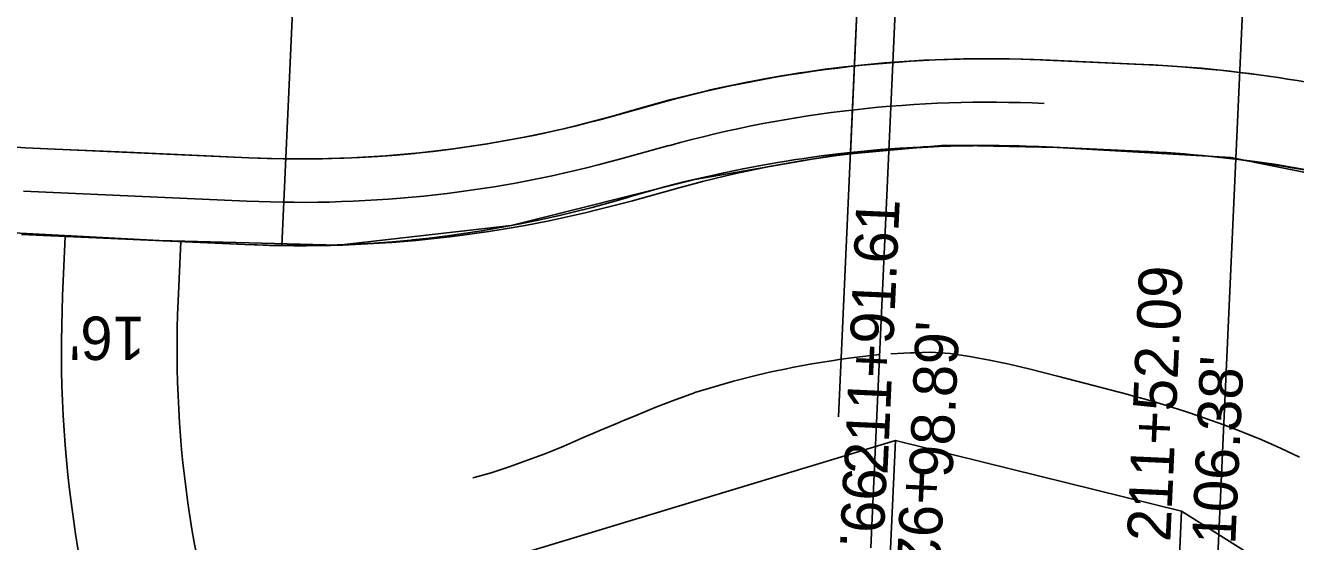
# Model space of a CAD drawing. Extents: x -70 to 701944, y -4 to 666871.
# Drawn here: x 666876 to 667051.7, y 656479.5 to 656550.8 of the extents above; entities that cross this region are included whole.
import ezdxf

# ---------------------------------------------------------------- set-up
doc = ezdxf.new("R2010")
doc.units = 0
for name, color, linetype in [('R_Detour', 7, 'Continuous'), ('R_Draft', 7, 'Continuous'), ('R_Drive', 7, 'Continuous'), ('R_No Plot', 7, 'Continuous'), ('R_Proposed Const Limits', 7, 'Continuous'), ('R_Proposed Road', 7, 'Continuous'), ('R_ROW', 7, 'Continuous'), ('R_Temp Easement Annot', 7, 'Continuous')]:
    doc.layers.add(name, color=color, linetype=linetype)

msp = doc.modelspace()

# ---------------------------------------------------------------- linework, layer by layer
at = {"layer": 'R_Detour'}
msp.add_line((666988.49, 656496.72), (666992.83, 656592.71), dxfattribs=at)
at = {"layer": 'R_Draft'}
for p, q in [((666992.97, 656478.62), (667003.65, 656714.95)), ((667040.92, 656476.46), (667051.6, 656712.79))]:
    msp.add_line(p, q, dxfattribs=at)
at = {"layer": 'R_Drive'}
for p, q in [((666911.48, 656520.39), (666913.37, 656562.27)), ((666881.13, 656513.43), (666881.51, 656521.67)), ((666897.12, 656512.71), (666897.49, 656520.94))]:
    msp.add_line(p, q, dxfattribs=at)
for radius in [166, 150]:
    msp.add_arc((667046.97, 656505.94), radius, 177.413, 222.7368, dxfattribs=at)
at = {"layer": 'R_No Plot'}
for p, q in [((666958.39, 656532.38), (666965, 656534.21)), ((666875.71, 656527.93), (666906.62, 656526.54))]:
    msp.add_line(p, q, dxfattribs=at)
for points in [[(666843.38, 656608.37), (666839.72, 656527.35), (666866.48, 656522.58), (666894.49, 656521.08), (666919.3, 656520.45), (666943.21, 656523.15), (666968.6, 656529.54), (666990.14, 656533.26), (666992.83, 656592.71), (667012.81, 656591.81), (667001.51, 656601.33)], [(666992.83, 656592.71), (666990.13, 656533.07), (667003.26, 656534.28), (667018.84, 656533.96), (667042.79, 656532.56), (667069.11, 656527.27), (667079.81, 656523.85), (667082.74, 656588.65)]]:
    msp.add_lwpolyline(points, close=True, dxfattribs=at)
for centre, start, end in [((667009.27, 656374.22), 87.3558, 105.4678), ((666914.12, 656692.37), 267.4131, 285.4678)]:
    msp.add_arc(centre, 166, start, end, dxfattribs=at)
at = {"layer": 'R_Proposed Const Limits'}
for points in [[(667052.26, 656491.15), (667049.65, 656492.37), (667048.38, 656492.94), (667047.04, 656493.51), (667044.42, 656494.59), (667041.79, 656495.6), (667039.15, 656496.54), (667038.54, 656496.75), (667036.52, 656497.44), (667033.87, 656498.29), (667031.23, 656499.07), (667028.67, 656499.77), (667028.58, 656499.8), (667018.77, 656502.33), (667014.81, 656503.34), (667013.09, 656503.76), (667012.1, 656503.99), (667009.38, 656504.56), (667008.87, 656504.65), (667006.66, 656505.04), (667003.94, 656505.46), (667001.21, 656505.64), (666998.9, 656505.58), (666998.47, 656505.57), (666995.74, 656505.42)], [(666994.18, 656505.31), (666993, 656505.21), (666990.27, 656504.87), (666988.85, 656504.67), (666987.54, 656504.47), (666984.81, 656504.03), (666982.09, 656503.54), (666981.28, 656503.37), (666979.38, 656502.97), (666978.76, 656502.84), (666976.67, 656502.34), (666973.97, 656501.65), (666971.27, 656500.88), (666968.62, 656500.06), (666968.58, 656500.05), (666965.9, 656499.08), (666963.23, 656498.04), (666960.57, 656496.94), (666958.43, 656496.05), (666958.15, 656495.93), (666957.92, 656495.83), (666955.45, 656494.81), (666952.97, 656493.74), (666950.47, 656492.66), (666948.22, 656491.74), (666947.97, 656491.64), (666945.46, 656490.7), (666942.94, 656489.82), (666940.42, 656488.99), (666938.06, 656488.31), (666937.89, 656488.27)]]:
    msp.add_lwpolyline(points, dxfattribs=at)
at = {"layer": 'R_Proposed Road'}
for p, q in [((667032.47, 656545.36), (667017.21, 656546.04)), ((666963.4, 656539.99), (666956.79, 656538.16)), ((666906.89, 656532.53), (666875.99, 656533.93)), ((666906.89, 656532.53), (666875.99, 656533.93)), ((667030.14, 656533.46), (667016.65, 656534.05)), ((666959.99, 656526.6), (666966.6, 656528.43)), ((666875.44, 656521.94), (666906.35, 656520.54))]:
    msp.add_line(p, q, dxfattribs=at)
for points in [[(667051.95, 656543.2), (667050.66, 656543.41), (667049.3, 656543.62), (667046.65, 656544), (667043.99, 656544.34), (667041.33, 656544.64), (667040.71, 656544.7), (667038.66, 656544.9), (667035.99, 656545.12), (667033.32, 656545.3), (667030.73, 656545.44), (667030.64, 656545.44), (667020.74, 656545.88), (667016.74, 656546.06), (667015.01, 656546.13), (667014, 656546.16), (667011.26, 656546.22), (667010.75, 656546.22), (667008.52, 656546.23), (667005.78, 656546.2), (667003.04, 656546.13), (667000.73, 656546.03), (667000.3, 656546.01), (666997.56, 656545.85)], [(666997.56, 656545.85), (666994.83, 656545.64), (666992.1, 656545.4), (666990.68, 656545.25), (666989.37, 656545.1), (666986.65, 656544.77), (666983.94, 656544.39), (666983.13, 656544.27), (666981.23, 656543.97), (666980.61, 656543.86), (666978.53, 656543.5), (666975.83, 656542.99), (666973.15, 656542.44), (666970.51, 656541.86), (666970.47, 656541.85), (666967.81, 656541.21), (666965.15, 656540.53), (666962.5, 656539.81), (666960.38, 656539.2), (666960.1, 656539.12), (666959.87, 656539.05), (666957.42, 656538.34), (666954.95, 656537.67), (666952.48, 656537.04), (666950.25, 656536.5), (666950, 656536.44), (666947.5, 656535.89), (666945, 656535.38), (666942.49, 656534.91), (666940.15, 656534.5), (666939.98, 656534.47), (666937.45, 656534.08), (666934.92, 656533.73), (666932.39, 656533.42), (666930.08, 656533.17), (666929.85, 656533.14), (666927.31, 656532.91), (666924.76, 656532.72), (666922.21, 656532.57), (666920.03, 656532.48), (666919.66, 656532.46), (666917.11, 656532.4), (666914.55, 656532.37), (666912, 656532.38), (666910.02, 656532.42), (666909.45, 656532.44), (666909.45, 656532.44), (666906.89, 656532.53), (666900.03, 656532.84), (666890.04, 656533.29), (666880.05, 656533.74), (666875.99, 656533.93), (666873.39, 656534.07)], [(666997.02, 656533.86), (666994.29, 656533.66), (666991.56, 656533.41), (666990.14, 656533.26), (666988.83, 656533.12), (666986.11, 656532.78), (666983.4, 656532.4), (666982.59, 656532.28), (666980.69, 656531.98), (666980.07, 656531.88), (666977.99, 656531.51), (666975.29, 656531.01), (666972.61, 656530.46), (666969.97, 656529.87), (666969.93, 656529.86), (666967.26, 656529.23), (666964.61, 656528.55), (666961.96, 656527.83), (666959.84, 656527.21), (666959.56, 656527.13), (666959.33, 656527.06), (666956.88, 656526.35), (666954.41, 656525.68), (666951.94, 656525.05), (666949.7, 656524.51), (666949.45, 656524.46), (666946.96, 656523.9), (666944.46, 656523.39), (666941.95, 656522.92), (666939.6, 656522.51), (666939.43, 656522.48), (666936.91, 656522.09), (666934.38, 656521.74), (666931.85, 656521.43), (666929.53, 656521.18), (666929.31, 656521.16), (666926.76, 656520.93), (666924.22, 656520.74), (666921.67, 656520.59), (666919.49, 656520.49), (666919.12, 656520.48), (666916.56, 656520.41), (666914.01, 656520.38), (666911.46, 656520.39), (666909.48, 656520.43), (666908.91, 656520.45), (666908.9, 656520.45), (666906.35, 656520.54), (666899.49, 656520.85), (666889.5, 656521.31), (666879.51, 656521.76), (666875.44, 656521.94)], [(667054.05, 656530.75), (667051.41, 656531.21), (667050.12, 656531.42), (667048.76, 656531.63), (667046.11, 656532.01), (667043.45, 656532.35), (667040.79, 656532.65), (667040.17, 656532.72), (667038.12, 656532.91), (667035.45, 656533.13), (667032.78, 656533.31), (667030.19, 656533.45), (667030.1, 656533.45), (667020.2, 656533.89), (667016.2, 656534.07), (667014.47, 656534.14), (667013.46, 656534.17), (667010.72, 656534.23), (667010.21, 656534.24), (667007.98, 656534.24), (667005.24, 656534.21), (667002.5, 656534.14), (667000.19, 656534.04), (666999.76, 656534.02), (666997.02, 656533.86)]]:
    msp.add_lwpolyline(points, dxfattribs=at)
for centre, radius, start, end in [((667009.27, 656374.22), 172, 87.3558, 105.4678), ((667009.27, 656374.22), 172, 87.3558, 105.4678), ((667022.65, 656367.63), 178, 73.6378, 87.4131), ((666914.12, 656692.37), 160, 267.4131, 285.4678), ((666914.12, 656692.37), 160, 267.4131, 285.4678), ((667009.27, 656374.22), 160, 87.3558, 105.4678), ((667022.65, 656367.63), 166, 73.6378, 87.4131), ((666914.12, 656692.37), 172, 267.4131, 285.4678)]:
    msp.add_arc(centre, radius, start, end, dxfattribs=at)
at = {"layer": 'R_ROW'}
msp.add_lwpolyline([(668068.22, 656367.07), (668015.2, 656409.61), (667518.06, 656430.84), (667204.93, 656412.96), (667078.78, 656456.7), (667035.95, 656483.66), (666996.35, 656493.45), (666927.34, 656472.55), (666845.47, 656477.25), (666774.58, 656503.47), (666573.01, 656517.59), (666494.28, 656503.13), (666386.7, 656514.99), (666322.44, 656532.91), (666194.58, 656538.69), (665874.18, 656537.15), (665794.4, 656521.73), (665682.43, 656524.79)], dxfattribs=at)
at = {"layer": 'R_Temp Easement Annot'}
for points in [[(666996.35, 656493.45), (666994.77, 656458.49)], [(667035.95, 656483.66), (667034.37, 656448.69)]]:
    msp.add_lwpolyline(points, dxfattribs=at)

# ---------------------------------------------------------------- texts
at = {"layer": 'R_Drive'}
msp.add_text("16'", height=6, rotation=179.7886, dxfattribs=at).set_placement((666892.54, 656510.55))
at = {"layer": 'R_No Plot'}
for s, p in [('211+91.61 ', (666995.25, 656488.61)), ('211+52.09 ', (667034.39, 656479.35)), ("98.89' ", (667004.24, 656488.21)), ("106.38' ", (667043.38, 656478.95))]:
    msp.add_text(s, height=6, rotation=87.4131, dxfattribs=at).set_placement(p)
at = {"layer": 'R_Temp Easement Annot'}
for s, p in [('99.00', (666989.18, 656489.77)), ('+92.00', (666997.17, 656489.41))]:
    msp.add_text(s, height=6, rotation=267.4131, dxfattribs=at).set_placement(p)

doc.saveas('drawing.dxf')
